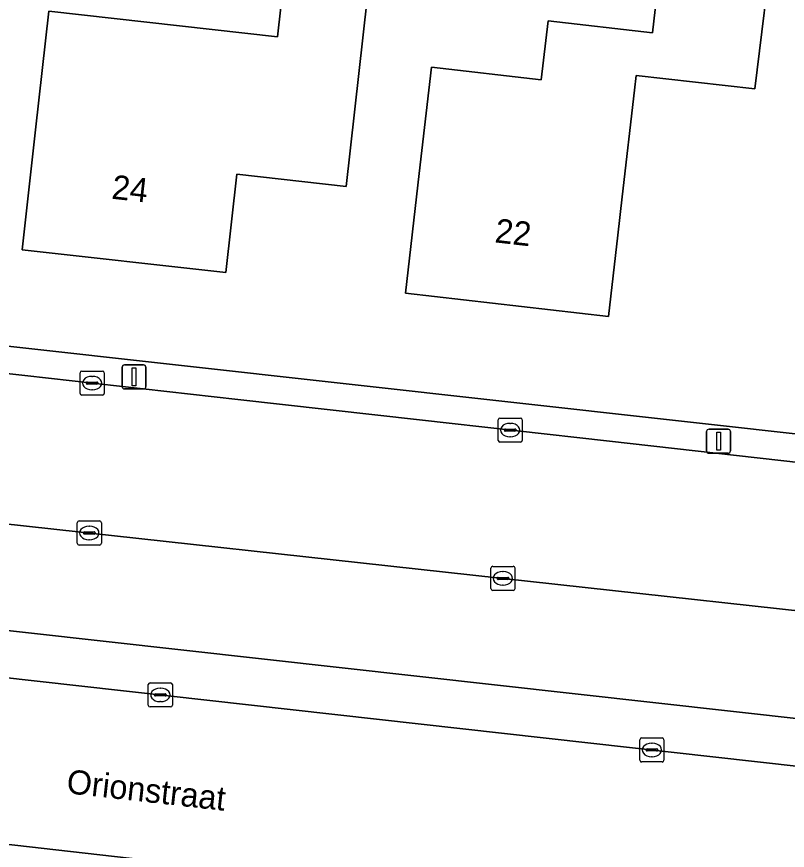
# Model space of a CAD drawing. Extents: x 161928 to 163071, y 386474 to 387428.
# Drawn here: x 162422.32 to 162454.3, y 386826.81 to 386861.41 of the extents above; entities that cross this region are included whole.
import ezdxf

# ---------------------------------------------------------------- set-up
doc = ezdxf.new("R2010")
doc.units = 0
for name, color, linetype in [('IMGEO_Erf', 7, 'Continuous'), ('IMGEO_Kolk', 7, 'Continuous'), ('IMGEO_Lichtmast', 7, 'Continuous'), ('IMGEO_Openbare_ruimte_label', 7, 'Continuous'), ('IMGEO_Pand', 7, 'Continuous'), ('IMGEO_Pand_nummerreeks', 7, 'Continuous'), ('IMGEO_Parkeervlak_open', 7, 'Continuous'), ('IMGEO_Rijbaan_lokaal_open', 7, 'Continuous'), ('IMGEO_Voetpad_open', 7, 'Continuous')]:
    doc.layers.add(name, color=color, linetype=linetype)

msp = doc.modelspace()

# ---------------------------------------------------------------- linework, layer by layer
at = {"layer": 'IMGEO_Erf'}
for points in [[(162453.743, 386864.848), (162452.948, 386858.416), (162448.023, 386858.977), (162447.952, 386858.356), (162447.448, 386853.939), (162447.267, 386852.351), (162446.881, 386848.971), (162438.457, 386849.933), (162439.024, 386854.901), (162439.528, 386859.318), (162444.089, 386858.797), (162444.369, 386861.243), (162448.701, 386860.747), (162450.127, 386873.245)], [(162380.806, 386852.316), (162470.161, 386842.375), (162472.061, 386859.015), (162473.082, 386867.957)], [(162437.044, 386863.76), (162435.985, 386854.369), (162431.457, 386854.879), (162430.995, 386850.788), (162422.542, 386851.741), (162423.102, 386856.71), (162423.659, 386861.646), (162433.139, 386860.577), (162433.542, 386864.154)]]:
    msp.add_lwpolyline(points, dxfattribs=at)
at = {"layer": 'IMGEO_Kolk'}
for p, q in [((162424.949, 386845.777), (162424.949, 386846.629)), ((162425.024, 386846.703), (162425.876, 386846.703)), ((162425.437, 386846.483), (162425.462, 386846.483)), ((162425.95, 386846.629), (162425.95, 386845.777)), ((162425.208, 386846.197), (162425.208, 386846.209)), ((162425.646, 386846.16), (162425.248, 386846.16)), ((162425.251, 386846.246), (162425.649, 386846.246)), ((162425.692, 386846.209), (162425.692, 386846.197)), ((162425.876, 386845.703), (162425.024, 386845.703)), ((162425.46, 386845.923), (162425.435, 386845.923)), ((162442.298, 386843.826), (162442.298, 386844.678)), ((162442.373, 386844.752), (162443.225, 386844.752)), ((162443.299, 386844.678), (162443.299, 386843.826)), ((162442.786, 386844.532), (162442.811, 386844.532)), ((162442.557, 386844.246), (162442.557, 386844.258)), ((162442.995, 386844.209), (162442.597, 386844.209)), ((162442.6, 386844.295), (162442.998, 386844.295)), ((162442.809, 386843.972), (162442.784, 386843.972)), ((162443.041, 386844.258), (162443.041, 386844.246)), ((162443.225, 386843.752), (162442.373, 386843.752)), ((162424.831, 386839.557), (162424.831, 386840.409)), ((162424.906, 386840.483), (162425.758, 386840.483)), ((162425.319, 386840.263), (162425.344, 386840.263)), ((162425.832, 386840.409), (162425.832, 386839.557)), ((162425.09, 386839.977), (162425.09, 386839.989)), ((162425.528, 386839.94), (162425.13, 386839.94)), ((162425.133, 386840.026), (162425.531, 386840.026)), ((162425.574, 386839.989), (162425.574, 386839.977)), ((162425.758, 386839.483), (162424.906, 386839.483)), ((162425.342, 386839.703), (162425.317, 386839.703)), ((162441.997, 386837.673), (162441.997, 386838.525)), ((162442.072, 386838.599), (162442.924, 386838.599)), ((162442.998, 386838.525), (162442.998, 386837.673)), ((162442.256, 386838.093), (162442.256, 386838.105)), ((162442.299, 386838.142), (162442.697, 386838.142)), ((162442.485, 386838.379), (162442.51, 386838.379)), ((162442.74, 386838.105), (162442.74, 386838.093)), ((162442.694, 386838.056), (162442.296, 386838.056)), ((162442.508, 386837.819), (162442.483, 386837.819)), ((162442.924, 386837.599), (162442.072, 386837.599)), ((162427.779, 386832.837), (162427.779, 386833.689)), ((162427.854, 386833.763), (162428.706, 386833.763)), ((162428.78, 386833.689), (162428.78, 386832.837)), ((162428.038, 386833.257), (162428.038, 386833.269)), ((162428.081, 386833.306), (162428.479, 386833.306)), ((162428.267, 386833.543), (162428.292, 386833.543)), ((162428.522, 386833.269), (162428.522, 386833.257)), ((162428.476, 386833.22), (162428.078, 386833.22)), ((162428.29, 386832.983), (162428.265, 386832.983)), ((162428.706, 386832.763), (162427.854, 386832.763)), ((162448.18, 386830.552), (162448.18, 386831.404)), ((162448.255, 386831.478), (162449.107, 386831.478)), ((162448.668, 386831.258), (162448.693, 386831.258)), ((162449.181, 386831.404), (162449.181, 386830.552)), ((162448.439, 386830.972), (162448.439, 386830.984)), ((162448.877, 386830.935), (162448.479, 386830.935)), ((162448.482, 386831.021), (162448.88, 386831.021)), ((162448.923, 386830.984), (162448.923, 386830.972)), ((162449.107, 386830.478), (162448.255, 386830.478)), ((162448.691, 386830.698), (162448.666, 386830.698))]:
    msp.add_line(p, q, dxfattribs=at)
for points in [[(162424.949, 386845.777), (162424.949, 386846.629)], [(162425.024, 386846.703), (162425.876, 386846.703)], [(162425.95, 386846.629), (162425.95, 386845.777)], [(162425.876, 386845.703), (162425.024, 386845.703)], [(162442.298, 386843.826), (162442.298, 386844.678)], [(162442.373, 386844.752), (162443.225, 386844.752)], [(162443.299, 386844.678), (162443.299, 386843.826)], [(162443.225, 386843.752), (162442.373, 386843.752)], [(162424.831, 386839.557), (162424.831, 386840.409)], [(162424.906, 386840.483), (162425.758, 386840.483)], [(162425.832, 386840.409), (162425.832, 386839.557)], [(162425.758, 386839.483), (162424.906, 386839.483)], [(162441.997, 386837.673), (162441.997, 386838.525)], [(162442.072, 386838.599), (162442.924, 386838.599)], [(162442.998, 386838.525), (162442.998, 386837.673)], [(162442.924, 386837.599), (162442.072, 386837.599)], [(162427.779, 386832.837), (162427.779, 386833.689)], [(162427.854, 386833.763), (162428.706, 386833.763)], [(162428.78, 386833.689), (162428.78, 386832.837)], [(162428.706, 386832.763), (162427.854, 386832.763)], [(162448.18, 386830.552), (162448.18, 386831.404)], [(162448.255, 386831.478), (162449.107, 386831.478)], [(162449.181, 386831.404), (162449.181, 386830.552)], [(162449.107, 386830.478), (162448.255, 386830.478)]]:
    msp.add_lwpolyline(points, dxfattribs=at)
for centre, radius, start, end in [((162425.026, 386846.627), 0.0765, 91.552, 178.448), ((162425.026, 386846.627), 0.0765, 91.552, 178.448), ((162425.874, 386846.627), 0.0765, 1.552, 88.448), ((162425.874, 386846.627), 0.0765, 1.552, 88.448), ((162425.248, 386846.206), 0.0403, 85.8775, 175.7526), ((162425.245, 386846.196), 0.0366, 178.938, 274.7102), ((162425.649, 386846.203), 0.043, 264.8664, 352.4533), ((162425.653, 386846.208), 0.0386, 1.7309, 96.639), ((162425.026, 386845.779), 0.0765, 181.552, 268.448), ((162425.026, 386845.779), 0.0765, 181.552, 268.448), ((162425.874, 386845.779), 0.0765, 271.552, 358.448), ((162425.874, 386845.779), 0.0765, 271.552, 358.448), ((162442.375, 386844.676), 0.0765, 91.552, 178.448), ((162442.375, 386844.676), 0.0765, 91.552, 178.448), ((162443.223, 386844.676), 0.0765, 1.552, 88.448), ((162443.223, 386844.676), 0.0765, 1.552, 88.448), ((162442.597, 386844.255), 0.0403, 85.8775, 175.7526), ((162442.594, 386844.245), 0.0366, 178.938, 274.7102), ((162442.998, 386844.252), 0.043, 264.8664, 352.4533), ((162443.002, 386844.257), 0.0386, 1.7309, 96.639), ((162442.375, 386843.828), 0.0765, 181.552, 268.448), ((162442.375, 386843.828), 0.0765, 181.552, 268.448), ((162443.223, 386843.828), 0.0765, 271.552, 358.448), ((162443.223, 386843.828), 0.0765, 271.552, 358.448), ((162424.908, 386840.407), 0.0765, 91.552, 178.448), ((162424.908, 386840.407), 0.0765, 91.552, 178.448), ((162425.756, 386840.407), 0.0765, 1.552, 88.448), ((162425.756, 386840.407), 0.0765, 1.552, 88.448), ((162425.13, 386839.986), 0.0403, 85.8775, 175.7526), ((162425.127, 386839.976), 0.0366, 178.938, 274.7102), ((162425.531, 386839.983), 0.043, 264.8664, 352.4533), ((162425.535, 386839.988), 0.0386, 1.7309, 96.639), ((162424.908, 386839.559), 0.0765, 181.552, 268.448), ((162424.908, 386839.559), 0.0765, 181.552, 268.448), ((162425.756, 386839.559), 0.0765, 271.552, 358.448), ((162425.756, 386839.559), 0.0765, 271.552, 358.448), ((162442.074, 386838.523), 0.0765, 91.552, 178.448), ((162442.074, 386838.523), 0.0765, 91.552, 178.448), ((162442.922, 386838.523), 0.0765, 1.552, 88.448), ((162442.922, 386838.523), 0.0765, 1.552, 88.448), ((162442.296, 386838.102), 0.0403, 85.8775, 175.7526), ((162442.293, 386838.092), 0.0366, 178.938, 274.7102), ((162442.697, 386838.099), 0.043, 264.8664, 352.4533), ((162442.701, 386838.104), 0.0386, 1.7309, 96.639), ((162442.074, 386837.675), 0.0765, 181.552, 268.448), ((162442.074, 386837.675), 0.0765, 181.552, 268.448), ((162442.922, 386837.675), 0.0765, 271.552, 358.448), ((162442.922, 386837.675), 0.0765, 271.552, 358.448), ((162427.856, 386833.687), 0.0765, 91.552, 178.448), ((162427.856, 386833.687), 0.0765, 91.552, 178.448), ((162428.704, 386833.687), 0.0765, 1.552, 88.448), ((162428.704, 386833.687), 0.0765, 1.552, 88.448), ((162428.078, 386833.266), 0.0403, 85.8775, 175.7526), ((162428.075, 386833.256), 0.0366, 178.938, 274.7102), ((162428.479, 386833.263), 0.043, 264.8664, 352.4533), ((162428.483, 386833.268), 0.0386, 1.7309, 96.639), ((162427.856, 386832.839), 0.0765, 181.552, 268.448), ((162427.856, 386832.839), 0.0765, 181.552, 268.448), ((162428.704, 386832.839), 0.0765, 271.552, 358.448), ((162428.704, 386832.839), 0.0765, 271.552, 358.448), ((162448.257, 386831.402), 0.0765, 91.552, 178.448), ((162448.257, 386831.402), 0.0765, 91.552, 178.448), ((162449.105, 386831.402), 0.0765, 1.552, 88.448), ((162449.105, 386831.402), 0.0765, 1.552, 88.448), ((162448.479, 386830.981), 0.0403, 85.8775, 175.7526), ((162448.476, 386830.971), 0.0366, 178.938, 274.7102), ((162448.88, 386830.978), 0.043, 264.8664, 352.4533), ((162448.884, 386830.983), 0.0386, 1.7309, 96.639), ((162448.257, 386830.554), 0.0765, 181.552, 268.448), ((162448.257, 386830.554), 0.0765, 181.552, 268.448), ((162449.105, 386830.554), 0.0765, 271.552, 358.448), ((162449.105, 386830.554), 0.0765, 271.552, 358.448)]:
    msp.add_arc(centre, radius, start, end, dxfattribs=at)
for centre, major_axis, ratio, start_param, end_param in [((162425.436, 386846.203), (-0.387, 0.002), 0.722429, 4.712389, 7.853982), ((162425.461, 386846.203), (-0.39, 0.002), 0.717154, 1.570796, 4.712389), ((162442.785, 386844.252), (-0.387, 0.002), 0.722429, 4.712389, 7.853982), ((162442.81, 386844.252), (-0.39, 0.002), 0.717154, 1.570796, 4.712389), ((162425.318, 386839.983), (-0.387, 0.002), 0.722429, 4.712389, 7.853982), ((162425.343, 386839.983), (-0.39, 0.002), 0.717154, 1.570796, 4.712389), ((162442.484, 386838.099), (-0.387, 0.002), 0.722429, 4.712389, 7.853982), ((162442.509, 386838.099), (-0.39, 0.002), 0.717154, 1.570796, 4.712389), ((162428.266, 386833.263), (-0.387, 0.002), 0.722429, 4.712389, 7.853982), ((162428.291, 386833.263), (-0.39, 0.002), 0.717154, 1.570796, 4.712389), ((162448.667, 386830.978), (-0.387, 0.002), 0.722429, 4.712389, 7.853982), ((162448.692, 386830.978), (-0.39, 0.002), 0.717154, 1.570796, 4.712389)]:
    msp.add_ellipse(centre, major_axis=major_axis, ratio=ratio, start_param=start_param, end_param=end_param, dxfattribs=at)
at = {"layer": 'IMGEO_Lichtmast'}
for p, q in [((162426.691, 386846.061), (162426.691, 386846.861)), ((162426.691, 386846.861), (162426.691, 386846.061)), ((162426.791, 386846.961), (162427.581, 386846.961)), ((162427.581, 386846.961), (162426.791, 386846.961)), ((162427.681, 386846.861), (162427.681, 386846.061)), ((162427.681, 386846.061), (162427.681, 386846.861)), ((162427.581, 386845.961), (162426.791, 386845.961)), ((162426.791, 386845.961), (162427.581, 386845.961)), ((162450.95, 386843.393), (162450.95, 386844.193)), ((162450.95, 386844.193), (162450.95, 386843.393)), ((162451.05, 386844.293), (162451.84, 386844.293)), ((162451.84, 386844.293), (162451.05, 386844.293)), ((162451.94, 386844.193), (162451.94, 386843.393)), ((162451.94, 386843.393), (162451.94, 386844.193)), ((162451.84, 386843.293), (162451.05, 386843.293)), ((162451.05, 386843.293), (162451.84, 386843.293))]:
    msp.add_line(p, q, dxfattribs=at)
for points in [[(162427.111, 386846.836), (162427.261, 386846.836), (162427.261, 386846.086), (162427.111, 386846.086), (162427.111, 386846.836)], [(162451.37, 386844.168), (162451.52, 386844.168), (162451.52, 386843.418), (162451.37, 386843.418), (162451.37, 386844.168)]]:
    msp.add_lwpolyline(points, dxfattribs=at)
for centre, start, end in [((162426.791, 386846.861), 90, 180), ((162426.791, 386846.861), 90, 180), ((162427.581, 386846.861), 0, 90), ((162427.581, 386846.861), 360, 90), ((162426.791, 386846.061), 180, 270), ((162426.791, 386846.061), 180, 270), ((162427.581, 386846.061), 270, 0), ((162427.581, 386846.061), 270, 0), ((162451.05, 386844.193), 90, 180), ((162451.05, 386844.193), 90, 180), ((162451.84, 386844.193), 0, 90), ((162451.84, 386844.193), 360, 90), ((162451.05, 386843.393), 180, 270), ((162451.05, 386843.393), 180, 270), ((162451.84, 386843.393), 270, 0), ((162451.84, 386843.393), 270, 0)]:
    msp.add_arc(centre, 0.1, start, end, dxfattribs=at)
at = {"layer": 'IMGEO_Pand'}
for points in [[(162455.573, 386881.721), (162439.27, 386883.559), (162438.264, 386874.583), (162450.127, 386873.245), (162448.701, 386860.747), (162444.369, 386861.243), (162444.089, 386858.797), (162439.528, 386859.318), (162439.024, 386854.901), (162438.457, 386849.933), (162446.881, 386848.971), (162447.267, 386852.351), (162447.448, 386853.939), (162447.952, 386858.356), (162448.023, 386858.977), (162452.948, 386858.416), (162453.743, 386864.848)], [(162423.102, 386856.71), (162422.542, 386851.741), (162430.995, 386850.788), (162431.457, 386854.879), (162435.985, 386854.369), (162437.044, 386863.76), (162433.542, 386864.154), (162433.139, 386860.577), (162423.659, 386861.646)]]:
    msp.add_lwpolyline(points, close=True, dxfattribs=at)
at = {"layer": 'IMGEO_Parkeervlak_open'}
for points in [[(162460.902, 386836.078), (162382.269, 386844.712)], [(162383.862, 386842.919), (162383.621, 386840.217), (162458.508, 386831.857), (162458.719, 386834.065)]]:
    msp.add_lwpolyline(points, dxfattribs=at)
at = {"layer": 'IMGEO_Rijbaan_lokaal_open'}
msp.add_lwpolyline([(162446.919, 386843.788), (162439.036, 386844.674), (162431.493, 386845.522), (162422.652, 386846.516), (162415.103, 386847.365), (162387.538, 386850.464), (162383.962, 386850.867), (162380.705, 386851.233), (162380.166, 386845.467), (162380.009, 386844.96), (162382.269, 386844.712), (162460.902, 386836.078), (162462.545, 386835.898), (162461.837, 386829.503), (162468.687, 386828.742), (162470.033, 386841.189), (162469.09, 386841.295), (162465.315, 386841.719), (162454.885, 386842.892)], close=True, dxfattribs=at)
for points in [[(162484.105, 386827.043), (162473.788, 386828.18), (162468.687, 386828.742), (162461.837, 386829.503), (162381.16, 386838.543)], [(162368.063, 386827.098), (162375.733, 386830.081), (162376.649, 386830.44), (162378.095, 386830.887), (162379.576, 386831.202), (162381.078, 386831.385), (162382.591, 386831.432), (162384.102, 386831.344), (162385.723, 386831.161), (162391.129, 386830.538), (162392.397, 386830.395), (162399.223, 386829.624), (162421.616, 386827.094), (162428.69, 386826.295), (162472.053, 386821.397), (162477.94, 386820.733), (162498.989, 386818.31), (162507.763, 386817.369)]]:
    msp.add_lwpolyline(points, dxfattribs=at)
at = {"layer": 'IMGEO_Voetpad_open'}
msp.add_lwpolyline([(162380.806, 386852.316), (162380.705, 386851.233), (162383.962, 386850.867), (162387.538, 386850.464), (162415.103, 386847.365), (162422.652, 386846.516), (162431.493, 386845.522), (162439.036, 386844.674), (162446.919, 386843.788), (162454.885, 386842.892), (162465.315, 386841.719), (162469.09, 386841.295), (162470.033, 386841.189), (162470.161, 386842.375)], close=True, dxfattribs=at)
for points in [[(162458.719, 386834.065), (162458.508, 386831.857), (162383.621, 386840.217), (162383.862, 386842.919)], [(162381.16, 386838.543), (162461.837, 386829.503), (162462.545, 386835.898), (162460.902, 386836.078)], [(162384.184, 386825.014), (162389.799, 386824.382), (162391.827, 386824.156), (162398.609, 386823.401), (162421.03, 386820.904), (162427.973, 386820.131), (162428.297, 386820.095), (162429.556, 386820.996), (162464.178, 386817.097), (162472.053, 386821.397), (162428.69, 386826.295), (162421.616, 386827.094), (162399.223, 386829.624), (162392.397, 386830.395), (162391.129, 386830.538), (162385.723, 386831.161), (162384.102, 386831.344), (162382.591, 386831.432), (162381.078, 386831.385), (162379.576, 386831.202), (162378.095, 386830.887), (162376.649, 386830.44), (162375.733, 386830.081), (162368.063, 386827.098)]]:
    msp.add_lwpolyline(points, dxfattribs=at)

# ---------------------------------------------------------------- texts
at = {"layer": 'IMGEO_Openbare_ruimte_label'}
msp.add_text('Orionstraat', height=1, rotation=353.6282, dxfattribs=at).set_placement((162424.355, 386829.187))
at = {"layer": 'IMGEO_Pand_nummerreeks'}
for s, rotation, p in [('24', 353.5676, (162426.229, 386853.861)), ('22', 353.4852, (162442.131, 386852.049))]:
    msp.add_text(s, height=1, rotation=rotation, dxfattribs=at).set_placement(p)

doc.saveas('drawing.dxf')
